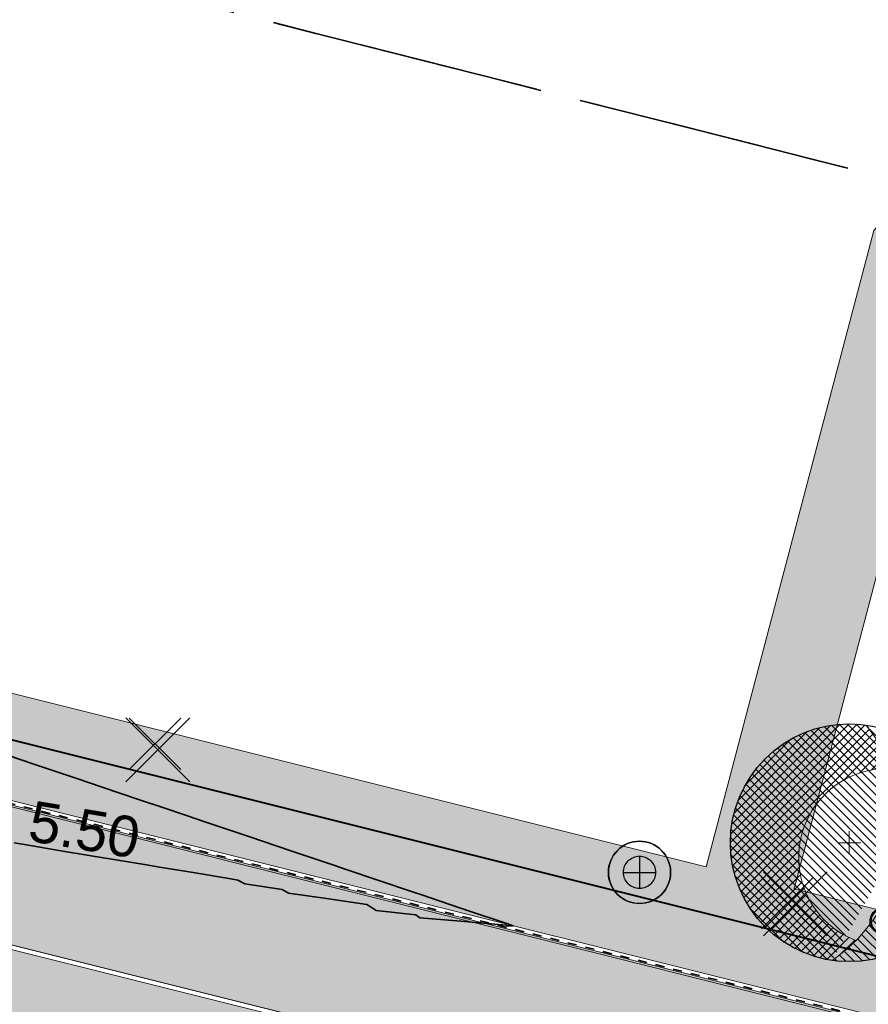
# Model space of a CAD drawing. Header units: metres. Extents: x 538891 to 1080079, y 6588829 to 13178720.
# Tile 516 of 656: x 539827 to 539845, y 6589343 to 6589365. Entities that reach past the tile are written whole.
import ezdxf

# ---------------------------------------------------------------- set-up
doc = ezdxf.new("R2010")
doc.units = ezdxf.units.M
doc.header["$LTSCALE"] = 0.4
doc.linetypes.add('#9_VIA31', pattern=[1, 0.5, -0.5])
doc.linetypes.add('KATASTRIPIIR', pattern=[17.5, 10, -2.5, 2.5, -2.5])
doc.layers.add('GEO', color=7, linetype='Continuous')
doc.layers.add('KOLDE PST', color=7, linetype='Continuous')
doc.styles.add('Arial', font='arial.ttf')
doc.styles.add('Swis721 Lt BT', font='swissl.ttf')
doc.linetypes.add('#15_019061_PP_ELV-4-01_v01_Puhas$0$KABEL3', pattern='A,7.5,-1.659124,-0.840876,["y",Arial,S=1.2,R=180,X=-0.840876,Y=0.134015],0,5.5,0,-0.840876,["y",Arial,S=1.2,R=0,X=-0.840876,Y=-0.6],-1.659124', length=18)

# ---------------------------------------------------------------- blocks, each defined once
blk = doc.blocks.new('#9_019061_PP_TL (2D)')
at = {"linetype": 'Continuous', "lineweight": 0, "true_color": 0xffdf7f}
blk.add_hatch(color=41, dxfattribs=at).paths.add_polyline_path([(540078.003, 6589286.742), (539977.647, 6589311.778), (539969.908, 6589313.555), (539852.414, 6589342.431), (539846.47, 6589343.924), (539792.574, 6589357.385), (539787.216, 6589358.722), (539640.499, 6589395.8), (539628.265, 6589398.679), (539563.853, 6589414.964), (539555.977, 6589416.819), (539478.729, 6589436.237), (539478.412, 6589434.976), (539555.642, 6589415.563), (539563.534, 6589413.704), (539630.826, 6589396.691), (539632.563, 6589396.291), (539640.055, 6589394.571), (539786.85, 6589357.474), (539792.259, 6589356.124), (539846.155, 6589342.663), (539852.104, 6589341.168), (539969.597, 6589312.292), (539977.344, 6589310.514), (540019.725, 6589299.941), (540032.932, 6589296.647), (540077.689, 6589285.481), (540077.696, 6589285.479)])
at = {"linetype": 'Continuous', "lineweight": 0, "true_color": 0xadadad}
h = blk.add_hatch(color=253, dxfattribs=at)
edge = h.paths.add_edge_path()
edge.add_line((539477.763, 6589431.943), (539486.257, 6589429.808))
edge.add_line((539486.257, 6589429.808), (539486.111, 6589429.226))
edge.add_line((539486.111, 6589429.226), (539487.565, 6589428.86))
edge.add_line((539487.565, 6589428.86), (539487.712, 6589429.442))
edge.add_line((539487.712, 6589429.442), (539555.659, 6589412.363))
edge.add_line((539555.659, 6589412.363), (539562.756, 6589410.649))
edge.add_line((539562.756, 6589410.649), (539566.807, 6589409.679))
edge.add_line((539566.807, 6589409.679), (539620.112, 6589396.202))
edge.add_arc((539619.597, 6589394.166), 2.1, -13.6535, 75.8113, ccw=False)
edge.add_line((539621.638, 6589393.67), (539620.716, 6589389.878))
edge.add_line((539620.716, 6589389.878), (539624.409, 6589388.981))
edge.add_line((539624.409, 6589388.981), (539625.313, 6589392.701))
edge.add_arc((539627.353, 6589392.205), 2.1, 75.8112, 166.3466, ccw=False)
edge.add_line((539627.868, 6589394.241), (539632.602, 6589393.044))
edge.add_line((539632.602, 6589393.044), (539643.072, 6589390.611))
edge.add_line((539643.072, 6589390.611), (539786.037, 6589354.482))
edge.add_line((539786.037, 6589354.482), (539792.301, 6589352.918))
edge.add_line((539792.301, 6589352.918), (539845.344, 6589339.67))
edge.add_line((539845.344, 6589339.67), (539851.412, 6589338.146))
edge.add_line((539851.412, 6589338.146), (539860.749, 6589335.851))
edge.add_line((539860.749, 6589335.851), (539968.699, 6589309.321))
edge.add_line((539968.699, 6589309.321), (539969.227, 6589309.197))
edge.add_line((539969.227, 6589309.197), (539974.974, 6589307.85))
edge.add_line((539974.974, 6589307.85), (539975.888, 6589307.636))
edge.add_line((539975.888, 6589307.636), (539978.942, 6589306.92))
edge.add_line((539978.942, 6589306.92), (540047.125, 6589289.911))
edge.add_arc((540046.617, 6589287.873), 2.1, -13.971, 75.9922, ccw=False)
edge.add_line((540048.655, 6589287.366), (540047.815, 6589283.99))
edge.add_line((540047.815, 6589283.99), (540051.503, 6589283.073))
edge.add_line((540051.503, 6589283.073), (540052.341, 6589286.444))
edge.add_arc((540054.379, 6589285.937), 2.1, 75.9922, 166.029, ccw=False)
edge.add_line((540054.887, 6589287.974), (540076.817, 6589282.503))
edge.add_line((540076.817, 6589282.503), (540083.44, 6589280.809))
edge.add_line((540083.44, 6589280.809), (540088.494, 6589279.535))
edge.add_arc((540094.458, 6589303.195), 24.4, 255.8537, 302.8232)
edge.add_line((540107.684, 6589282.691), (540136.951, 6589301.569))
edge.add_arc((540138.089, 6589299.804), 2.1, 48.2667, 122.8232, ccw=False)
edge.add_line((540139.487, 6589301.372), (540137.771, 6589305.668))
edge.add_line((540137.771, 6589305.668), (540106.057, 6589285.212))
edge.add_arc((540094.458, 6589303.195), 21.4, 255.8537, 302.8232, ccw=False)
edge.add_line((540089.227, 6589282.444), (540083.948, 6589283.775))
edge.add_line((540083.948, 6589283.775), (540077.664, 6589285.384))
edge.add_line((540077.664, 6589285.384), (540032.908, 6589296.55))
edge.add_line((540032.908, 6589296.55), (540019.7, 6589299.844))
edge.add_line((540019.7, 6589299.844), (539977.321, 6589310.417))
edge.add_line((539977.321, 6589310.417), (539969.574, 6589312.195))
edge.add_line((539969.574, 6589312.195), (539852.079, 6589341.071))
edge.add_line((539852.079, 6589341.071), (539846.13, 6589342.566))
edge.add_line((539846.13, 6589342.566), (539792.234, 6589356.027))
edge.add_line((539792.234, 6589356.027), (539786.826, 6589357.377))
edge.add_line((539786.826, 6589357.377), (539640.031, 6589394.474))
edge.add_line((539640.031, 6589394.474), (539632.54, 6589396.194))
edge.add_line((539632.54, 6589396.194), (539630.802, 6589396.594))
edge.add_line((539630.802, 6589396.594), (539563.511, 6589413.607))
edge.add_line((539563.511, 6589413.607), (539555.618, 6589415.466))
edge.add_line((539555.618, 6589415.466), (539478.485, 6589434.855))
edge.add_line((539478.485, 6589434.855), (539477.763, 6589431.943))
at = {"color": 5, "linetype": 'Continuous', "lineweight": 40, "true_color": 0x0000ff}
blk.add_line((539792.685, 6589357.357), (539846.47, 6589343.924), dxfattribs=at)
at = {"color": 26, "linetype": 'Continuous', "lineweight": 9, "true_color": 0x7f1f00, "flags": 128}
for points in [[(539478.378, 6589434.84), (539555.609, 6589415.427), (539563.501, 6589413.568), (539630.793, 6589396.555), (539632.531, 6589396.155), (539640.022, 6589394.435), (539786.816, 6589357.338), (539792.225, 6589355.988), (539846.121, 6589342.527), (539852.07, 6589341.033), (539969.565, 6589312.156), (539977.312, 6589310.378), (540019.691, 6589299.806), (540032.898, 6589296.511), (540077.654, 6589285.345), (540083.938, 6589283.736), (540089.218, 6589282.406, 0.207862), (540106.079, 6589285.178), (540137.895, 6589305.701)], [(539478.412, 6589434.976), (539555.642, 6589415.563), (539563.534, 6589413.704), (539630.826, 6589396.691), (539632.563, 6589396.291), (539640.055, 6589394.571), (539786.85, 6589357.474), (539792.259, 6589356.124), (539846.155, 6589342.663), (539852.104, 6589341.168), (539969.597, 6589312.292), (539977.344, 6589310.514), (540019.725, 6589299.941), (540032.932, 6589296.647), (540077.689, 6589285.481), (540083.973, 6589283.872), (540089.252, 6589282.541, 0.207862), (540106.003, 6589285.296), (540137.819, 6589305.818)]]:
    blk.add_lwpolyline(points, format="xyb", dxfattribs=at)
at = {"color": 26, "linetype": '#9_VIA31', "lineweight": 35, "true_color": 0x7f1f00, "flags": 128}
blk.add_lwpolyline([(538967.148, 6589597.12), (538965.773, 6589591.531), (538963.436, 6589580.669, 0.090401), (538963.194, 6589573.008), (538965.83, 6589555.415, 0.276139), (538973.235, 6589546.397), (538977.322, 6589545.185), (538983.151, 6589543.647, 0.054191), (538991.031, 6589542.458), (538997.302, 6589542.197, -0.05419), (539002.245, 6589541.451), (539020.515, 6589536.63), (539037.121, 6589531.45, 0.091075), (539048.373, 6589530.086), (539075.144, 6589531.72, -0.076752), (539091.29, 6589530.226), (539160.926, 6589512.781), (539209.534, 6589500.512), (539288.549, 6589480.453, 0.019126), (539291.643, 6589479.792), (539316.116, 6589475.538), (539397.213, 6589455.141), (539432.331, 6589446.274), (539471.482, 6589436.614), (539478.395, 6589434.908), (539555.625, 6589415.495), (539563.518, 6589413.636), (539630.809, 6589396.623), (539632.547, 6589396.223), (539640.038, 6589394.503), (539786.833, 6589357.406), (539792.242, 6589356.056), (539846.138, 6589342.595), (539852.087, 6589341.1), (539969.581, 6589312.224), (539977.328, 6589310.446), (540019.708, 6589299.874), (540032.915, 6589296.579), (540077.671, 6589285.413), (540083.955, 6589283.804), (540089.235, 6589282.474, 0.207862), (540106.041, 6589285.237), (540137.857, 6589305.759)], format="xyb", dxfattribs=at)
at = {"color": 41, "linetype": 'Continuous', "lineweight": 9, "true_color": 0xffdf7f, "flags": 128}
blk.add_lwpolyline([(539640.055, 6589394.571), (539786.85, 6589357.474), (539792.259, 6589356.124), (539846.155, 6589342.663), (539852.104, 6589341.168), (539969.597, 6589312.292), (539977.344, 6589310.514), (540019.725, 6589299.941), (540032.932, 6589296.647), (540077.689, 6589285.481), (540077.696, 6589285.479), (540078.003, 6589286.742), (539977.647, 6589311.778), (539969.908, 6589313.555), (539852.414, 6589342.431), (539846.47, 6589343.924), (539792.574, 6589357.385), (539787.216, 6589358.722), (539640.499, 6589395.8)], dxfattribs=at)
at = {"color": 251, "linetype": 'Continuous', "lineweight": 9, "true_color": 0x5b5b5b, "flags": 128}
blk.add_lwpolyline([(539643.072, 6589390.611), (539786.037, 6589354.482), (539792.301, 6589352.918), (539845.344, 6589339.67), (539851.412, 6589338.146), (539860.749, 6589335.851), (539968.699, 6589309.321), (539969.227, 6589309.197), (539974.974, 6589307.85), (539975.888, 6589307.636), (539978.942, 6589306.92), (540047.125, 6589289.911, -0.414025)], format="xyb", dxfattribs=at)
blk.add_lwpolyline([(540032.908, 6589296.55), (540019.7, 6589299.844), (539977.321, 6589310.417), (539969.574, 6589312.195), (539852.079, 6589341.071), (539846.13, 6589342.566), (539792.234, 6589356.027), (539786.826, 6589357.377), (539640.031, 6589394.474)], dxfattribs=at)
at = {"color": 144, "linetype": 'Continuous', "lineweight": 9, "true_color": 0x007299, "flags": 128}
for points in [[(539792.28, 6589352.82), (539817.491, 6589346.524), (539817.25, 6589345.553), (539821.616, 6589344.463), (539821.859, 6589345.433), (539845.228, 6589339.596)], [(539792.291, 6589352.921), (539817.612, 6589346.596), (539817.371, 6589345.626), (539821.543, 6589344.584), (539821.786, 6589345.554), (539845.253, 6589339.693)]]:
    blk.add_lwpolyline(points, dxfattribs=at)
at = {"color": 5, "linetype": 'Continuous', "lineweight": 35, "true_color": 0x0000ff, "flags": 128}
blk.add_lwpolyline([(539826.471, 6589346.654), (539826.742, 6589346.609), (539827.461, 6589346.49), (539828.217, 6589346.364), (539828.45, 6589346.325), (539828.673, 6589346.289), (539829.44, 6589346.161), (539829.638, 6589346.128), (539830.43, 6589345.997), (539831.262, 6589345.859), (539831.42, 6589345.833), (539831.572, 6589345.753), (539832.398, 6589345.624), (539832.54, 6589345.545), (539833.379, 6589345.423), (539834.271, 6589345.293), (539834.362, 6589345.235), (539834.475, 6589345.162), (539835.35, 6589345.064), (539835.44, 6589344.999), (539836.346, 6589344.922), (539837.347, 6589344.836), (539837.353, 6589344.83), (539837.363, 6589344.82), (539837.508, 6589344.823), (539837.364, 6589344.871), (539836.477, 6589345.17), (539836.413, 6589345.192), (539836.341, 6589345.216), (539835.462, 6589345.512), (539835.327, 6589345.557), (539834.512, 6589345.832), (539833.791, 6589346.075), (539833.561, 6589346.153), (539833.3, 6589346.241), (539832.61, 6589346.473), (539832.287, 6589346.582), (539831.659, 6589346.794), (539831.105, 6589346.98), (539830.709, 6589347.114), (539830.26, 6589347.265), (539829.758, 6589347.434), (539829.247, 6589347.607), (539828.807, 6589347.755), (539828.419, 6589347.886), (539827.857, 6589348.075), (539827.22, 6589348.29), (539826.906, 6589348.396), (539826.629, 6589348.489), (539825.955, 6589348.716)], dxfattribs=at)
at = {"color": 5, "true_color": 0x0000ff, "insert": (539827.952, 6589346.494), "char_height": 0.9, "attachment_point": 8, "rotation": 350.5785, "line_spacing_factor": 1.004016, "style": 'Swis721 Lt BT'}
blk.add_mtext('5.50', dxfattribs=at)
blk = doc.blocks.new('KOLDE PST TL')
at = {"color": 7}
blk.add_blockref('#9_019061_PP_TL (2D)', (0, 0), dxfattribs=at)
blk = doc.blocks.new('#13_Kolde pst HP -xref$0$puu 26')
at = {"linetype": 'Continuous', "lineweight": 5, "true_color": 0x5ec967}
h = blk.add_hatch(dxfattribs=at)
h.set_pattern_fill('#13_ANSI31', color=93, style=0, pattern_type=2)
h.set_pattern_definition([(135, (-218818.79068, -2639434.54431), (-0.0942926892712, -0.0942926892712), [])])
edge = h.paths.add_edge_path()
edge.add_arc((547044.584, 6598586.707), 3.57, -55.6186, 39.1739, ccw=False)
edge.add_line((547046.6, 6598583.76), (547048.295, 6598586.71))
edge.add_arc((547046.977, 6598587.468), 1.521, 330.115, 450)
edge.add_arc((547046.977, 6598586.361), 2.628, 90, 180)
edge.add_arc((547046.977, 6598586.361), 2.628, 180, 270)
edge.add_arc((547046.977, 6598586.361), 2.628, 270, 360)
edge.add_line((547049.605, 6598586.361), (547047.351, 6598588.962))
at = {"linetype": 'Continuous', "lineweight": 5, "true_color": 0x00cc66}
h = blk.add_hatch(dxfattribs=at)
h.set_pattern_fill('#13_ANSI31_1', color=112, style=0, pattern_type=2)
h.set_pattern_definition([(45, (-218818.79068, -2639434.54431), (-0.0942926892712, 0.0942926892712), [])])
edge = h.paths.add_edge_path()
edge.add_arc((547044.584, 6598586.707), 3.57, 21.2491, 39.1739)
edge.add_arc((547046.977, 6598586.361), 2.628, 81.8007, 180)
edge.add_arc((547046.977, 6598586.361), 2.628, 180, 261.7546)
edge.add_arc((547044.584, 6598586.707), 3.57, 304.3814, 315.4139)
edge.add_arc((547047.826, 6598586.037), 1.965, 168.3315, 249.1605, ccw=False)
edge.add_arc((547047.826, 6598586.037), 1.965, 87.5025, 168.3315, ccw=False)
at = {"color": 114, "linetype": 'Continuous', "lineweight": 5, "true_color": 0x00994c}
for p, q in [((547046.977, 6598586.107), (547046.977, 6598586.615)), ((547046.723, 6598586.361), (547047.231, 6598586.361))]:
    blk.add_line(p, q, dxfattribs=at)
at = {"color": 13, "linetype": 'Continuous', "lineweight": 30, "true_color": 0xd8524f, "flags": 128}
blk.add_lwpolyline([(547049.605, 6598586.361), (547049.592, 6598586.103), (547049.554, 6598585.848), (547049.491, 6598585.598), (547049.405, 6598585.355), (547049.294, 6598585.122), (547049.162, 6598584.901), (547049.008, 6598584.694), (547048.835, 6598584.503), (547048.644, 6598584.329), (547048.437, 6598584.176), (547048.215, 6598584.043), (547047.982, 6598583.933), (547047.74, 6598583.846), (547047.489, 6598583.783), (547047.234, 6598583.746), (547046.977, 6598583.733), (547046.719, 6598583.746), (547046.464, 6598583.783), (547046.214, 6598583.846), (547045.971, 6598583.933), (547045.738, 6598584.043), (547045.517, 6598584.176), (547045.31, 6598584.329), (547045.118, 6598584.503), (547044.945, 6598584.694), (547044.792, 6598584.901), (547044.659, 6598585.122), (547044.549, 6598585.355), (547044.462, 6598585.598), (547044.399, 6598585.848), (547044.361, 6598586.103), (547044.349, 6598586.361), (547044.361, 6598586.618), (547044.399, 6598586.873), (547044.462, 6598587.124), (547044.549, 6598587.366), (547044.659, 6598587.6), (547044.792, 6598587.821), (547044.945, 6598588.028), (547045.118, 6598588.219), (547045.31, 6598588.392), (547045.517, 6598588.546), (547045.738, 6598588.678), (547045.971, 6598588.789), (547046.214, 6598588.876), (547046.464, 6598588.938), (547046.719, 6598588.976), (547046.977, 6598588.989), (547047.234, 6598588.976), (547047.489, 6598588.938), (547047.74, 6598588.876), (547047.982, 6598588.789), (547048.215, 6598588.678), (547048.437, 6598588.546), (547048.644, 6598588.392), (547048.835, 6598588.219), (547049.008, 6598588.028), (547049.162, 6598587.821), (547049.294, 6598587.6), (547049.405, 6598587.366), (547049.491, 6598587.124), (547049.554, 6598586.873), (547049.592, 6598586.618)], close=True, dxfattribs=at)
at = {"color": 112, "linetype": 'Continuous', "lineweight": 5, "true_color": 0x00cc66, "flags": 128}
for points in [[(547046.6, 6598583.76, 0.209805), (547048.117, 6598586.196, 0.209805), (547047.351, 6598588.962)], [(547047.911, 6598588.001, 0.368072), (547045.901, 6598586.435, 0.368072), (547047.126, 6598584.2)]]:
    blk.add_lwpolyline(points, format="xyb", dxfattribs=at)
blk = doc.blocks.new('#13_Kolde pst HP -xref$0$likvideeritav')
at = {"color": 1, "linetype": 'Continuous', "lineweight": 25, "true_color": 0xff0000}
for p, q in [((0.707, -0.707), (-0.707, 0.707)), ((0.707, 0.707), (-0.707, -0.707))]:
    blk.add_line(p, q, dxfattribs=at)
blk = doc.blocks.new('#13_KOLDE TAIM (2D)')
at = {"linetype": 'Continuous', "lineweight": 0, "true_color": 0xc4f877}
for points in [[(539848.839, 6589363.988), (539845.479, 6589360.192), (539841.775, 6589346.127), (539794.203, 6589358.009), (539794.23, 6589358.445), (539793.314, 6589364.278), (539790.768, 6589370.328), (539789.123, 6589369.598), (539791.566, 6589364.089), (539792.154, 6589362.588), (539792.472, 6589361), (539792.709, 6589359.414), (539792.761, 6589358.558), (539792.749, 6589358.372), (539792.685, 6589357.357), (539846.359, 6589343.952), (539846.587, 6589344.926), (539843.716, 6589345.643), (539847.292, 6589359.223), (539849.765, 6589362.017), (539849.725, 6589362.298)], [(539845.228, 6589339.596), (539821.859, 6589345.433), (539821.151, 6589342.517), (539816.81, 6589343.6), (539817.482, 6589346.501), (539792.28, 6589352.82), (539792.184, 6589351.876), (539792.162, 6589351.229), (539792.294, 6589350.252), (539792.767, 6589349.037), (539793.457, 6589348.084), (539794.334, 6589347.341), (539795.839, 6589346.68), (539835.17, 6589336.894), (539839.792, 6589335.771), (539840.954, 6589335.747), (539842.561, 6589336.195), (539843.34, 6589336.661), (539844.382, 6589337.703), (539844.792, 6589338.367)]]:
    blk.add_hatch(color=71, dxfattribs=at).paths.add_polyline_path(points)
at = {"color": 71, "linetype": 'Continuous', "lineweight": 5, "true_color": 0xc4f877, "flags": 128}
for points in [[(539848.839, 6589363.988), (539845.479, 6589360.192), (539841.775, 6589346.127), (539794.203, 6589358.009), (539794.23, 6589358.445), (539793.314, 6589364.278), (539790.768, 6589370.328), (539789.123, 6589369.598), (539791.566, 6589364.089), (539792.154, 6589362.588), (539792.472, 6589361), (539792.709, 6589359.414), (539792.761, 6589358.558), (539792.749, 6589358.372), (539792.685, 6589357.357), (539846.359, 6589343.952), (539846.587, 6589344.926), (539843.716, 6589345.643), (539847.292, 6589359.223), (539849.765, 6589362.017), (539849.725, 6589362.298)], [(539845.228, 6589339.596), (539821.859, 6589345.433), (539821.151, 6589342.517), (539816.81, 6589343.6), (539817.482, 6589346.501), (539792.28, 6589352.82), (539792.184, 6589351.876), (539792.162, 6589351.229), (539792.294, 6589350.252), (539792.767, 6589349.037), (539793.457, 6589348.084), (539794.334, 6589347.341), (539795.839, 6589346.68), (539835.17, 6589336.894), (539839.792, 6589335.771), (539840.954, 6589335.747), (539842.561, 6589336.195), (539843.34, 6589336.661), (539844.382, 6589337.703), (539844.792, 6589338.367)]]:
    blk.add_lwpolyline(points, close=True, dxfattribs=at)
at = {"color": 1, "true_color": 0xff0000}
for p in [(539829.648, 6589348.711), (539843.744, 6589345.31)]:
    blk.add_blockref('#13_Kolde pst HP -xref$0$likvideeritav', p, dxfattribs=at)
at = {"color": 92, "true_color": 0x00cc00}
blk.add_blockref('#13_Kolde pst HP -xref$0$puu 26', (-7202.042, -9239.703), dxfattribs=at)
blk = doc.blocks.new('Kolde pst Taim')
at = {"color": 13, "true_color": 0xff4646}
blk.add_blockref('#13_KOLDE TAIM (2D)', (0, 0), dxfattribs=at)
blk = doc.blocks.new('#15_019061_PP_ELV-4-01_v01_Puhas$0$A$C2D7D09D12')
at = {"color": 1, "linetype": 'Continuous', "lineweight": 25, "true_color": 0xff0000}
for p, q in [((0.035, 0.035), (1.171, 1.171)), ((0.035, 1.171), (1.171, 0.035))]:
    blk.add_line(p, q, dxfattribs=at)
blk = doc.blocks.new('#15_019061_PP_ELV-4-01_v01_Puhas$0$A$C02C50846')
at = {"color": 1, "linetype": 'Continuous', "lineweight": 25, "true_color": 0xff0000}
for p, q in [((1.401, 0.137), (0.761, 1.874)), ((1.626, 0.219), (0.986, 1.957)), ((2.095, 1.379), (2.414, 1.496))]:
    blk.add_line(p, q, dxfattribs=at)
at = {"color": 1, "linetype": '#15_019061_PP_ELV-4-01_v01_Puhas$0$KABEL3', "lineweight": 25, "true_color": 0xff0000}
for p, q in [((0.999, 1.874), (0.812, 1.805)), ((1.041, 1.761), (0.853, 1.692)), ((1.082, 1.649), (0.895, 1.58)), ((1.124, 1.536), (0.936, 1.467)), ((1.165, 1.423), (0.977, 1.354)), ((1.207, 1.311), (1.019, 1.242)), ((1.248, 1.198), (1.06, 1.129)), ((1.286, 1.084), (1.099, 1.015)), ((1.328, 0.972), (1.14, 0.903)), ((1.369, 0.859), (1.182, 0.79)), ((1.411, 0.747), (1.223, 0.677)), ((1.452, 0.634), (1.264, 0.565)), ((1.494, 0.521), (1.306, 0.452)), ((1.535, 0.409), (1.347, 0.34)), ((1.577, 0.296), (1.389, 0.227))]:
    blk.add_line(p, q, dxfattribs=at)
at = {"color": 1, "linetype": 'Continuous', "lineweight": 25, "true_color": 0xff0000, "flags": 128}
for points in [[(2.155, 1.047), (2.15, 0.952), (2.136, 0.859), (2.113, 0.768), (2.082, 0.679), (2.041, 0.594), (1.993, 0.513), (1.937, 0.437), (1.873, 0.367), (1.803, 0.304), (1.728, 0.248), (1.647, 0.199), (1.561, 0.159), (1.473, 0.127), (1.381, 0.104), (1.288, 0.09), (1.194, 0.086), (1.099, 0.09), (1.006, 0.104), (0.915, 0.127), (0.826, 0.159), (0.741, 0.199), (0.66, 0.248), (0.584, 0.304), (0.514, 0.367), (0.451, 0.437), (0.395, 0.513), (0.346, 0.594), (0.306, 0.679), (0.274, 0.768), (0.251, 0.859), (0.237, 0.952), (0.233, 1.047), (0.237, 1.141), (0.251, 1.234), (0.274, 1.326), (0.306, 1.414), (0.346, 1.5), (0.395, 1.581), (0.451, 1.656), (0.514, 1.726), (0.584, 1.79), (0.66, 1.846), (0.741, 1.894), (0.826, 1.935), (0.915, 1.966), (1.006, 1.989), (1.099, 2.003), (1.194, 2.008), (1.288, 2.003), (1.381, 1.989), (1.473, 1.966), (1.561, 1.935), (1.647, 1.894), (1.728, 1.846), (1.803, 1.79), (1.873, 1.726), (1.937, 1.656), (1.993, 1.581), (2.041, 1.5), (2.082, 1.414), (2.113, 1.326), (2.136, 1.234), (2.15, 1.141)], [(2.125, 1.047), (2.12, 0.955), (2.107, 0.865), (2.085, 0.776), (2.054, 0.69), (2.015, 0.608), (1.968, 0.529), (1.913, 0.456), (1.852, 0.388), (1.784, 0.327), (1.711, 0.273), (1.633, 0.226), (1.55, 0.186), (1.464, 0.156), (1.375, 0.134), (1.285, 0.12), (1.194, 0.116), (1.102, 0.12), (1.012, 0.134), (0.923, 0.156), (0.837, 0.186), (0.755, 0.226), (0.676, 0.273), (0.603, 0.327), (0.535, 0.388), (0.474, 0.456), (0.419, 0.529), (0.372, 0.608), (0.333, 0.69), (0.303, 0.776), (0.28, 0.865), (0.267, 0.955), (0.263, 1.047), (0.267, 1.138), (0.28, 1.228), (0.303, 1.317), (0.333, 1.403), (0.372, 1.486), (0.419, 1.564), (0.474, 1.637), (0.535, 1.705), (0.603, 1.766), (0.676, 1.821), (0.755, 1.868), (0.837, 1.907), (0.923, 1.938), (1.012, 1.96), (1.102, 1.973), (1.194, 1.978), (1.285, 1.973), (1.375, 1.96), (1.464, 1.938), (1.55, 1.907), (1.633, 1.868), (1.711, 1.821), (1.784, 1.766), (1.852, 1.705), (1.913, 1.637), (1.968, 1.564), (2.015, 1.486), (2.054, 1.403), (2.085, 1.317), (2.107, 1.228), (2.12, 1.138)], [(2.754, 1.496), (2.753, 1.463), (2.748, 1.43), (2.74, 1.398), (2.728, 1.366), (2.714, 1.336), (2.697, 1.307), (2.677, 1.281), (2.655, 1.256), (2.63, 1.233), (2.603, 1.214), (2.575, 1.196), (2.545, 1.182), (2.513, 1.171), (2.481, 1.163), (2.448, 1.158), (2.414, 1.156), (2.381, 1.158), (2.348, 1.163), (2.316, 1.171), (2.284, 1.182), (2.254, 1.196), (2.226, 1.214), (2.199, 1.233), (2.174, 1.256), (2.152, 1.281), (2.132, 1.307), (2.115, 1.336), (2.1, 1.366), (2.089, 1.398), (2.081, 1.43), (2.076, 1.463), (2.075, 1.496), (2.076, 1.53), (2.081, 1.562), (2.089, 1.595), (2.1, 1.626), (2.115, 1.656), (2.132, 1.685), (2.152, 1.712), (2.174, 1.737), (2.199, 1.759), (2.226, 1.779), (2.254, 1.796), (2.284, 1.81), (2.316, 1.821), (2.348, 1.83), (2.381, 1.834), (2.414, 1.836), (2.448, 1.834), (2.481, 1.83), (2.513, 1.821), (2.545, 1.81), (2.575, 1.796), (2.603, 1.779), (2.63, 1.759), (2.655, 1.737), (2.677, 1.712), (2.697, 1.685), (2.714, 1.656), (2.728, 1.626), (2.74, 1.595), (2.748, 1.562), (2.753, 1.53)], [(2.724, 1.496), (2.723, 1.466), (2.718, 1.436), (2.711, 1.406), (2.701, 1.378), (2.688, 1.35), (2.672, 1.324), (2.654, 1.3), (2.634, 1.277), (2.611, 1.257), (2.587, 1.239), (2.561, 1.223), (2.533, 1.21), (2.504, 1.2), (2.475, 1.192), (2.445, 1.188), (2.414, 1.186), (2.384, 1.188), (2.354, 1.192), (2.324, 1.2), (2.296, 1.21), (2.268, 1.223), (2.242, 1.239), (2.218, 1.257), (2.195, 1.277), (2.175, 1.3), (2.157, 1.324), (2.141, 1.35), (2.128, 1.378), (2.118, 1.406), (2.111, 1.436), (2.106, 1.466), (2.105, 1.496), (2.106, 1.527), (2.111, 1.557), (2.118, 1.586), (2.128, 1.615), (2.141, 1.642), (2.157, 1.668), (2.175, 1.693), (2.195, 1.715), (2.218, 1.736), (2.242, 1.754), (2.268, 1.769), (2.296, 1.782), (2.324, 1.793), (2.354, 1.8), (2.384, 1.805), (2.414, 1.806), (2.445, 1.805), (2.475, 1.8), (2.504, 1.793), (2.533, 1.782), (2.561, 1.769), (2.587, 1.754), (2.611, 1.736), (2.634, 1.715), (2.654, 1.693), (2.672, 1.668), (2.688, 1.642), (2.701, 1.615), (2.711, 1.586), (2.718, 1.557), (2.723, 1.527)], [(2.577, 1.496), (2.576, 1.48), (2.574, 1.464), (2.57, 1.449), (2.565, 1.434), (2.558, 1.419), (2.55, 1.406), (2.54, 1.393), (2.53, 1.381), (2.518, 1.37), (2.505, 1.361), (2.491, 1.353), (2.477, 1.346), (2.462, 1.34), (2.446, 1.337), (2.43, 1.334), (2.414, 1.333), (2.398, 1.334), (2.383, 1.337), (2.367, 1.34), (2.352, 1.346), (2.338, 1.353), (2.324, 1.361), (2.311, 1.37), (2.299, 1.381), (2.289, 1.393), (2.279, 1.406), (2.271, 1.419), (2.264, 1.434), (2.259, 1.449), (2.255, 1.464), (2.252, 1.48), (2.252, 1.496), (2.252, 1.512), (2.255, 1.528), (2.259, 1.543), (2.264, 1.558), (2.271, 1.573), (2.279, 1.587), (2.289, 1.599), (2.299, 1.611), (2.311, 1.622), (2.324, 1.632), (2.338, 1.64), (2.352, 1.647), (2.367, 1.652), (2.383, 1.656), (2.398, 1.658), (2.414, 1.659), (2.43, 1.658), (2.446, 1.656), (2.462, 1.652), (2.477, 1.647), (2.491, 1.64), (2.505, 1.632), (2.518, 1.622), (2.53, 1.611), (2.54, 1.599), (2.55, 1.587), (2.558, 1.573), (2.565, 1.558), (2.57, 1.543), (2.574, 1.528), (2.576, 1.512)]]:
    blk.add_lwpolyline(points, close=True, dxfattribs=at)
blk = doc.blocks.new('#15_Kolde pst ELV-3 (2D)')
at = {"color": 1, "linetype": 'Continuous', "lineweight": 25, "true_color": 0xff0000}
for p, q in [((539840.299, 6589346.359), (539840.299, 6589345.647)), ((539839.943, 6589346.003), (539840.655, 6589346.003))]:
    blk.add_line(p, q, dxfattribs=at)
at = {"color": 1, "linetype": 'Continuous', "lineweight": 25, "true_color": 0xff0000, "flags": 128}
for points in [[(539840.987, 6589346.003), (539840.983, 6589345.936), (539840.973, 6589345.869), (539840.957, 6589345.804), (539840.934, 6589345.74), (539840.905, 6589345.679), (539840.871, 6589345.621), (539840.83, 6589345.567), (539840.785, 6589345.517), (539840.735, 6589345.472), (539840.681, 6589345.432), (539840.623, 6589345.397), (539840.562, 6589345.368), (539840.498, 6589345.345), (539840.433, 6589345.329), (539840.366, 6589345.319), (539840.299, 6589345.316), (539840.231, 6589345.319), (539840.165, 6589345.329), (539840.099, 6589345.345), (539840.036, 6589345.368), (539839.975, 6589345.397), (539839.917, 6589345.432), (539839.863, 6589345.472), (539839.813, 6589345.517), (539839.767, 6589345.567), (539839.727, 6589345.621), (539839.692, 6589345.679), (539839.663, 6589345.74), (539839.641, 6589345.804), (539839.624, 6589345.869), (539839.614, 6589345.936), (539839.611, 6589346.003), (539839.614, 6589346.071), (539839.624, 6589346.138), (539839.641, 6589346.203), (539839.663, 6589346.267), (539839.692, 6589346.328), (539839.727, 6589346.385), (539839.767, 6589346.44), (539839.813, 6589346.49), (539839.863, 6589346.535), (539839.917, 6589346.575), (539839.975, 6589346.61), (539840.036, 6589346.639), (539840.099, 6589346.662), (539840.165, 6589346.678), (539840.231, 6589346.688), (539840.299, 6589346.691), (539840.366, 6589346.688), (539840.433, 6589346.678), (539840.498, 6589346.662), (539840.562, 6589346.639), (539840.623, 6589346.61), (539840.681, 6589346.575), (539840.735, 6589346.535), (539840.785, 6589346.49), (539840.83, 6589346.44), (539840.871, 6589346.385), (539840.905, 6589346.328), (539840.934, 6589346.267), (539840.957, 6589346.203), (539840.973, 6589346.138), (539840.983, 6589346.071)], [(539840.655, 6589346.003), (539840.653, 6589345.969), (539840.648, 6589345.934), (539840.639, 6589345.9), (539840.628, 6589345.867), (539840.613, 6589345.836), (539840.595, 6589345.806), (539840.574, 6589345.778), (539840.55, 6589345.752), (539840.525, 6589345.728), (539840.497, 6589345.707), (539840.467, 6589345.69), (539840.435, 6589345.675), (539840.402, 6589345.663), (539840.368, 6589345.654), (539840.334, 6589345.649), (539840.299, 6589345.647), (539840.264, 6589345.649), (539840.229, 6589345.654), (539840.195, 6589345.663), (539840.163, 6589345.675), (539840.131, 6589345.69), (539840.101, 6589345.707), (539840.073, 6589345.728), (539840.047, 6589345.752), (539840.024, 6589345.778), (539840.003, 6589345.806), (539839.985, 6589345.836), (539839.97, 6589345.867), (539839.958, 6589345.9), (539839.95, 6589345.934), (539839.945, 6589345.969), (539839.943, 6589346.003), (539839.945, 6589346.038), (539839.95, 6589346.073), (539839.958, 6589346.107), (539839.97, 6589346.14), (539839.985, 6589346.171), (539840.003, 6589346.201), (539840.024, 6589346.229), (539840.047, 6589346.255), (539840.073, 6589346.279), (539840.101, 6589346.299), (539840.131, 6589346.317), (539840.163, 6589346.332), (539840.195, 6589346.344), (539840.229, 6589346.352), (539840.264, 6589346.358), (539840.299, 6589346.359), (539840.334, 6589346.358), (539840.368, 6589346.352), (539840.402, 6589346.344), (539840.435, 6589346.332), (539840.467, 6589346.317), (539840.497, 6589346.299), (539840.525, 6589346.279), (539840.55, 6589346.255), (539840.574, 6589346.229), (539840.595, 6589346.201), (539840.613, 6589346.171), (539840.628, 6589346.14), (539840.639, 6589346.107), (539840.648, 6589346.073), (539840.653, 6589346.038)], [(539840.655, 6589346.003), (539840.653, 6589345.969), (539840.648, 6589345.934), (539840.639, 6589345.9), (539840.628, 6589345.867), (539840.613, 6589345.836), (539840.595, 6589345.806), (539840.574, 6589345.778), (539840.55, 6589345.752), (539840.525, 6589345.728), (539840.497, 6589345.707), (539840.467, 6589345.69), (539840.435, 6589345.675), (539840.402, 6589345.663), (539840.368, 6589345.654), (539840.334, 6589345.649), (539840.299, 6589345.647), (539840.264, 6589345.649), (539840.229, 6589345.654), (539840.195, 6589345.663), (539840.163, 6589345.675), (539840.131, 6589345.69), (539840.101, 6589345.707), (539840.073, 6589345.728), (539840.047, 6589345.752), (539840.024, 6589345.778), (539840.003, 6589345.806), (539839.985, 6589345.836), (539839.97, 6589345.867), (539839.958, 6589345.9), (539839.95, 6589345.934), (539839.945, 6589345.969), (539839.943, 6589346.003), (539839.945, 6589346.038), (539839.95, 6589346.073), (539839.958, 6589346.107), (539839.97, 6589346.14), (539839.985, 6589346.171), (539840.003, 6589346.201), (539840.024, 6589346.229), (539840.047, 6589346.255), (539840.073, 6589346.279), (539840.101, 6589346.299), (539840.131, 6589346.317), (539840.163, 6589346.332), (539840.195, 6589346.344), (539840.229, 6589346.352), (539840.264, 6589346.358), (539840.299, 6589346.359), (539840.334, 6589346.358), (539840.368, 6589346.352), (539840.402, 6589346.344), (539840.435, 6589346.332), (539840.467, 6589346.317), (539840.497, 6589346.299), (539840.525, 6589346.279), (539840.55, 6589346.255), (539840.574, 6589346.229), (539840.595, 6589346.201), (539840.613, 6589346.171), (539840.628, 6589346.14), (539840.639, 6589346.107), (539840.648, 6589346.073), (539840.653, 6589346.038)]]:
    blk.add_lwpolyline(points, close=True, dxfattribs=at)
blk.add_lwpolyline([(539840.987, 6589346.003, 0.414214), (539840.299, 6589346.691, 0.414214), (539839.611, 6589346.003, 0.414214), (539840.299, 6589345.316, 0.414214), (539840.987, 6589346.003)], format="xyb", close=True, dxfattribs=at)
at = {"color": 7}
for p in [(539828.983, 6589348.241), (539842.964, 6589344.717)]:
    blk.add_blockref('#15_019061_PP_ELV-4-01_v01_Puhas$0$A$C2D7D09D12', p, dxfattribs=at)
at = {"color": 1, "true_color": 0xff0000, "xscale": 0.8599499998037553, "yscale": 0.8599499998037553, "zscale": 0.8599499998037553, "rotation": 145.5853019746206}
blk.add_blockref('#15_019061_PP_ELV-4-01_v01_Puhas$0$A$C02C50846', (539848.13, 6589344.818), dxfattribs=at)
blk = doc.blocks.new('Kolde pst EL')
at = {"color": 13, "true_color": 0xff4646}
blk.add_blockref('#15_Kolde pst ELV-3 (2D)', (0, 0), dxfattribs=at)

msp = doc.modelspace()

# ---------------------------------------------------------------- linework, layer by layer
at = {"layer": 'GEO', "color": 35, "linetype": 'KATASTRIPIIR', "lineweight": 35, "true_color": 0xb1703a, "flags": 128}
for points in [[(539443.01, 6589409.31), (539452.71, 6589448.01), (539474.09, 6589442.7), (539521.35, 6589512.66), (539531.92, 6589505.27), (539524.3, 6589495.39), (539522.08, 6589499.6), (539481.56, 6589440.85), (539563.86, 6589420.43), (539625.52, 6589405.13), (539608.81, 6589440.29), (539609.75, 6589442.99), (539608, 6589446.67), (539559.55, 6589546.11), (539564.46, 6589553.36), (539630.53, 6589415.87), (539746.58, 6589386.48), (539806.68, 6589371.25), (539851.41, 6589359.92), (539871.95, 6589354.72), (539867.18, 6589363.58), (539926.12, 6589348.66), (539949.09, 6589342.84), (539954.98, 6589344.13), (539958.19, 6589351.42), (539955.18, 6589364.57), (539908.73, 6589450.44), (539900.61, 6589446.07), (539894.15, 6589442.58), (539889.14, 6589451.77), (539891.02, 6589452.73), (539900.13, 6589457.61), (539896.12, 6589465.27), (539900.48, 6589467.33), (539893.45, 6589480.29), (539898.64, 6589483.31), (539888.11, 6589505.36), (539888.27, 6589511.95), (539890.68, 6589517.36), (539894.85, 6589504.16), (539935.41, 6589429.13), (539960.79, 6589380.36), (539989.71, 6589324.88), (539996.79, 6589323.09), (540010.36, 6589318.34), (540064.33, 6589299.46), (540078.61, 6589294.78), (540116.43, 6589314.56), (540134.41, 6589272.73), (540099.44, 6589253.16), (539963.84, 6589287.14), (539909.52, 6589298.37), (539763.13, 6589328.62), (539689.49, 6589347.26), (539661.86, 6589354.25), (539600.04, 6589369.91), (539443.01, 6589409.31)], [(539765.02, 6589453.79), (539784.96, 6589464.53), (539798.76, 6589471.97), (539810.38, 6589468.95), (539817.05, 6589456.57), (539867.18, 6589363.58), (539871.95, 6589354.72), (539851.41, 6589359.92), (539806.68, 6589371.25), (539763.4, 6589451.68), (539765.63, 6589452.73), (539765.02, 6589453.79)]]:
    msp.add_lwpolyline(points, dxfattribs=at)

# ---------------------------------------------------------------- block references
at = {"layer": 'KOLDE PST', "color": 7}
for name in ['KOLDE PST TL', 'Kolde pst Taim', 'Kolde pst EL']:
    msp.add_blockref(name, (0, 0), dxfattribs=at)

doc.saveas('drawing.dxf')
